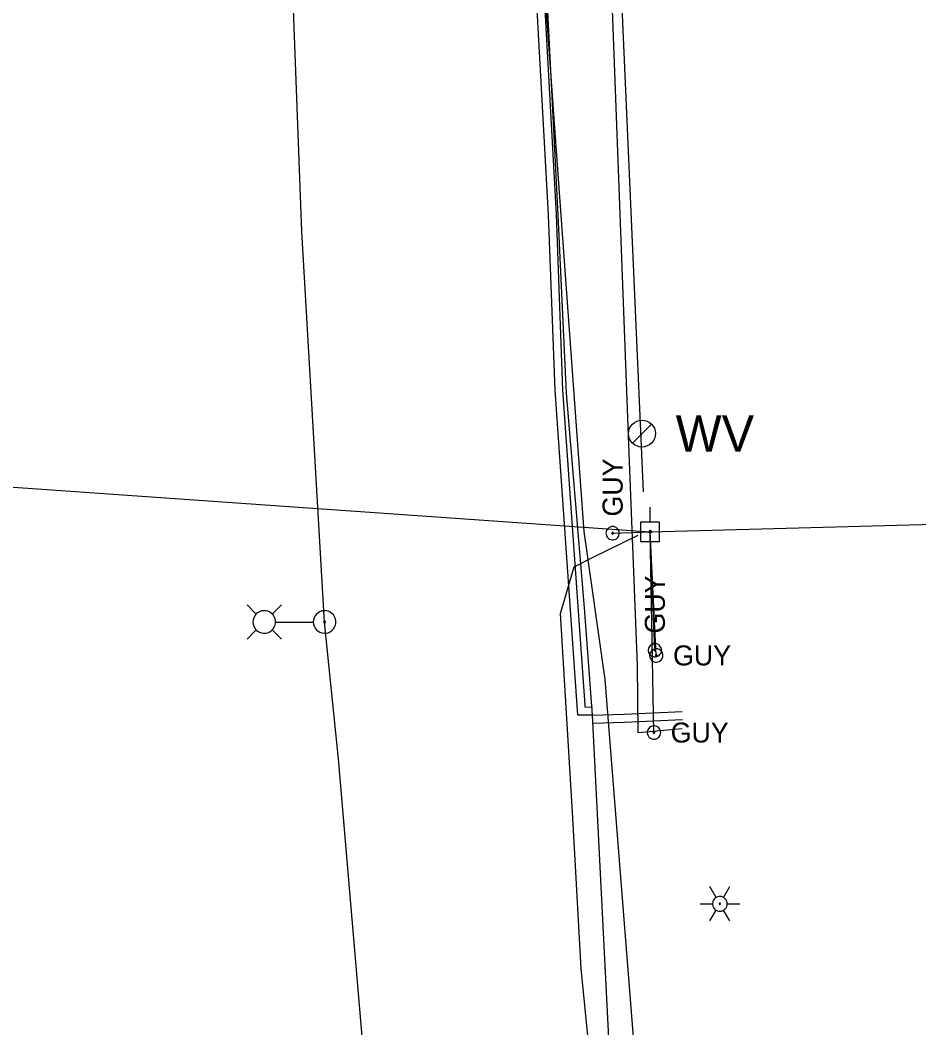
# Model space of a CAD drawing. Extents: x 596028 to 606371, y 330010 to 403088.
# Drawn here: x 604941.1 to 605113.7, y 333935 to 334128.7 of the extents above; entities that cross this region are included whole.
import ezdxf

# ---------------------------------------------------------------- set-up
doc = ezdxf.new("R2010")
doc.units = 0
for name, color, linetype in [('E_LTG', 7, 'Continuous'), ('E_LTG_CID', 7, 'Continuous'), ('E_UTL_EGuyWire', 7, 'Continuous'), ('E_UTL_EPowerPole', 7, 'Continuous'), ('E_UTL_G_UG', 7, 'Continuous'), ('E_UTL_Overhead', 7, 'Continuous'), ('E_UTL_TV_UG', 7, 'Continuous'), ('E_UTL_W', 7, 'Continuous'), ('E_UTL_W_UG', 7, 'Continuous')]:
    doc.layers.add(name, color=color, linetype=linetype)

msp = doc.modelspace()

# ---------------------------------------------------------------- linework, layer by layer
at = {"layer": 'E_LTG'}
for points in [[(604986.43, 334014.52), (604984.66, 334016.3)], [(604989.48, 334014.52), (604991.26, 334016.3)], [(604985.78, 334013), (604985.82, 334012.59), (604985.94, 334012.19), (604986.13, 334011.83), (604986.38, 334011.5), (604986.69, 334011.23), (604987.05, 334011.02), (604987.44, 334010.89), (604987.85, 334010.83), (604988.27, 334010.85), (604988.67, 334010.95), (604989.04, 334011.12), (604989.38, 334011.36), (604989.67, 334011.66), (604989.89, 334012), (604990.04, 334012.39), (604990.12, 334012.8), (604990.12, 334013.21), (604990.04, 334013.61), (604989.89, 334014), (604989.67, 334014.35), (604989.38, 334014.65), (604989.04, 334014.89), (604988.67, 334015.06), (604988.27, 334015.16), (604987.85, 334015.18), (604987.44, 334015.12), (604987.05, 334014.98), (604986.69, 334014.77), (604986.38, 334014.5), (604986.13, 334014.18), (604985.94, 334013.81), (604985.82, 334013.41), (604985.78, 334013)], [(604997.38, 334013), (604997.42, 334012.59), (604997.54, 334012.19), (604997.73, 334011.83), (604997.99, 334011.5), (604998.3, 334011.23), (604998.66, 334011.02), (604999.05, 334010.89), (604999.46, 334010.83), (604999.87, 334010.85), (605000.27, 334010.95), (605000.65, 334011.12), (605000.98, 334011.36), (605001.27, 334011.66), (605001.49, 334012), (605001.65, 334012.39), (605001.73, 334012.8), (605001.73, 334013.21), (605001.65, 334013.61), (605001.49, 334014), (605001.27, 334014.35), (605000.98, 334014.65), (605000.65, 334014.89), (605000.27, 334015.06), (604999.87, 334015.16), (604999.46, 334015.18), (604999.05, 334015.12), (604998.66, 334014.98), (604998.3, 334014.77), (604997.99, 334014.5), (604997.73, 334014.18), (604997.54, 334013.81), (604997.42, 334013.41), (604997.38, 334013)], [(604990.17, 334013), (604997.35, 334013)], [(604999.39, 334013), (604999.4, 334012.97), (604999.41, 334012.94), (604999.42, 334012.91), (604999.44, 334012.89), (604999.46, 334012.87), (604999.49, 334012.85), (604999.52, 334012.84), (604999.55, 334012.84), (604999.58, 334012.84), (604999.61, 334012.84), (604999.64, 334012.86), (604999.67, 334012.88), (604999.69, 334012.9), (604999.71, 334012.93), (604999.72, 334012.96), (604999.73, 334012.99), (604999.73, 334013.02), (604999.72, 334013.05), (604999.71, 334013.08), (604999.69, 334013.1), (604999.67, 334013.13), (604999.64, 334013.15), (604999.61, 334013.16), (604999.58, 334013.17), (604999.55, 334013.17), (604999.52, 334013.16), (604999.49, 334013.15), (604999.46, 334013.14), (604999.44, 334013.12), (604999.42, 334013.09), (604999.41, 334013.06), (604999.4, 334013.03), (604999.39, 334013)], [(604986.43, 334011.48), (604984.66, 334009.7)], [(604989.48, 334011.48), (604991.26, 334009.7)], [(605074.8, 333960.06), (605073.61, 333962.13)], [(605076.23, 333960.06), (605077.42, 333962.13)], [(605076.94, 333958.83), (605076.92, 333959.1), (605076.84, 333959.36), (605076.72, 333959.6), (605076.55, 333959.81), (605076.34, 333959.99), (605076.11, 333960.13), (605075.85, 333960.22), (605075.58, 333960.25), (605075.31, 333960.24), (605075.05, 333960.18), (605074.8, 333960.06), (605074.58, 333959.91), (605074.39, 333959.71), (605074.24, 333959.48), (605074.14, 333959.23), (605074.09, 333958.96), (605074.09, 333958.69), (605074.14, 333958.42), (605074.24, 333958.17), (605074.39, 333957.94), (605074.58, 333957.75), (605074.8, 333957.59), (605075.05, 333957.48), (605075.31, 333957.41), (605075.58, 333957.4), (605075.85, 333957.44), (605076.11, 333957.53), (605076.34, 333957.66), (605076.55, 333957.84), (605076.72, 333958.05), (605076.84, 333958.3), (605076.92, 333958.56), (605076.94, 333958.83)], [(605076.94, 333958.83), (605076.92, 333959.1), (605076.84, 333959.36), (605076.72, 333959.6), (605076.55, 333959.81), (605076.34, 333959.99), (605076.11, 333960.13), (605075.85, 333960.22), (605075.58, 333960.25), (605075.31, 333960.24), (605075.05, 333960.18), (605074.8, 333960.06), (605074.58, 333959.91), (605074.39, 333959.71), (605074.24, 333959.48), (605074.14, 333959.23), (605074.09, 333958.96), (605074.09, 333958.69), (605074.14, 333958.42), (605074.24, 333958.17), (605074.39, 333957.94), (605074.58, 333957.75), (605074.8, 333957.59), (605075.05, 333957.48), (605075.31, 333957.41), (605075.58, 333957.4), (605075.85, 333957.44), (605076.11, 333957.53), (605076.34, 333957.66), (605076.55, 333957.84), (605076.72, 333958.05), (605076.84, 333958.3), (605076.92, 333958.56), (605076.94, 333958.83)], [(605076.94, 333958.83), (605076.92, 333959.1), (605076.84, 333959.36), (605076.72, 333959.6), (605076.55, 333959.81), (605076.34, 333959.99), (605076.11, 333960.13), (605075.85, 333960.22), (605075.58, 333960.25), (605075.31, 333960.24), (605075.05, 333960.18), (605074.8, 333960.06), (605074.58, 333959.91), (605074.39, 333959.71), (605074.24, 333959.48), (605074.14, 333959.23), (605074.09, 333958.96), (605074.09, 333958.69), (605074.14, 333958.42), (605074.24, 333958.17), (605074.39, 333957.94), (605074.58, 333957.75), (605074.8, 333957.59), (605075.05, 333957.48), (605075.31, 333957.41), (605075.58, 333957.4), (605075.85, 333957.44), (605076.11, 333957.53), (605076.34, 333957.66), (605076.55, 333957.84), (605076.72, 333958.05), (605076.84, 333958.3), (605076.92, 333958.56), (605076.94, 333958.83)], [(605071.7, 333958.83), (605074.09, 333958.83)], [(605075.63, 333958.83), (605075.63, 333958.85), (605075.63, 333958.87), (605075.62, 333958.89), (605075.6, 333958.91), (605075.58, 333958.92), (605075.56, 333958.94), (605075.54, 333958.94), (605075.52, 333958.95), (605075.5, 333958.94), (605075.48, 333958.94), (605075.46, 333958.93), (605075.44, 333958.92), (605075.42, 333958.9), (605075.41, 333958.88), (605075.4, 333958.86), (605075.4, 333958.84), (605075.4, 333958.82), (605075.4, 333958.79), (605075.41, 333958.77), (605075.42, 333958.75), (605075.44, 333958.74), (605075.46, 333958.72), (605075.48, 333958.71), (605075.5, 333958.71), (605075.52, 333958.71), (605075.54, 333958.71), (605075.56, 333958.72), (605075.58, 333958.73), (605075.6, 333958.74), (605075.62, 333958.76), (605075.63, 333958.78), (605075.63, 333958.8), (605075.63, 333958.83)], [(605076.94, 333958.83), (605079.33, 333958.83)], [(605073.61, 333955.53), (605074.8, 333957.59)], [(605077.42, 333955.53), (605076.23, 333957.59)]]:
    msp.add_lwpolyline(points, dxfattribs=at)
at = {"layer": 'E_LTG_CID'}
msp.add_lwpolyline([(605017.72, 333545.18), (605018.86, 333593.18), (605019.31, 333619.04), (605019.11, 333662.74), (605017.7, 333668.32), (605017.29, 333684.65), (605016.2, 333704.19), (605012.52, 333714.35), (605010.86, 333742.99), (605009.02, 333796.81), (605006.86, 333832.68), (605008.56, 333838.78), (605005.64, 333851.75), (605010.35, 333891.22), (605002.22, 333986.67), (604999.56, 334013), (604995.2, 334088.09), (604992.37, 334163.31), (604990.63, 334201.5), (604987.81, 334245.82), (604984.57, 334308.11), (604981.59, 334376.96)], dxfattribs=at)
at = {"layer": 'E_UTL_EGuyWire'}
for p in [(605054.91, 334030.07), (605063.03, 334007.58), (605063.3, 334006.57), (605062.85, 333991.76)]:
    msp.add_line(p, (605062.13, 334030.34), dxfattribs=at)
for points in [[(605054.91, 334031.35), (605054.67, 334031.33), (605054.43, 334031.26), (605054.22, 334031.15), (605054.02, 334031), (605053.86, 334030.81), (605053.74, 334030.6), (605053.66, 334030.37), (605053.63, 334030.13), (605053.64, 334029.89), (605053.7, 334029.65), (605053.8, 334029.43), (605053.94, 334029.23), (605054.12, 334029.06), (605054.32, 334028.93), (605054.55, 334028.84), (605054.79, 334028.79), (605055.03, 334028.79), (605055.27, 334028.84), (605055.5, 334028.93), (605055.7, 334029.06), (605055.88, 334029.23), (605056.02, 334029.43), (605056.12, 334029.65), (605056.18, 334029.89), (605056.19, 334030.13), (605056.16, 334030.37), (605056.08, 334030.6), (605055.96, 334030.81), (605055.8, 334031), (605055.6, 334031.15), (605055.39, 334031.26), (605055.15, 334031.33), (605054.91, 334031.35)], [(605054.91, 334030.23), (605054.88, 334030.23), (605054.85, 334030.22), (605054.82, 334030.2), (605054.8, 334030.19), (605054.78, 334030.16), (605054.76, 334030.14), (605054.75, 334030.11), (605054.75, 334030.08), (605054.75, 334030.05), (605054.76, 334030.02), (605054.77, 334029.99), (605054.79, 334029.96), (605054.81, 334029.94), (605054.84, 334029.93), (605054.86, 334029.92), (605054.89, 334029.91), (605054.93, 334029.91), (605054.95, 334029.92), (605054.98, 334029.93), (605055.01, 334029.94), (605055.03, 334029.96), (605055.05, 334029.99), (605055.06, 334030.02), (605055.07, 334030.05), (605055.07, 334030.08), (605055.07, 334030.11), (605055.06, 334030.14), (605055.04, 334030.16), (605055.02, 334030.19), (605055, 334030.2), (605054.97, 334030.22), (605054.94, 334030.23), (605054.91, 334030.23)], [(605063.03, 334008.86), (605062.79, 334008.84), (605062.55, 334008.77), (605062.34, 334008.66), (605062.14, 334008.51), (605061.98, 334008.32), (605061.86, 334008.11), (605061.78, 334007.88), (605061.75, 334007.64), (605061.76, 334007.4), (605061.82, 334007.16), (605061.92, 334006.94), (605062.06, 334006.74), (605062.24, 334006.57), (605062.44, 334006.44), (605062.67, 334006.35), (605062.91, 334006.3), (605063.15, 334006.3), (605063.39, 334006.35), (605063.62, 334006.44), (605063.82, 334006.57), (605064, 334006.74), (605064.14, 334006.94), (605064.24, 334007.16), (605064.3, 334007.4), (605064.31, 334007.64), (605064.28, 334007.88), (605064.2, 334008.11), (605064.07, 334008.32), (605063.91, 334008.51), (605063.72, 334008.66), (605063.51, 334008.77), (605063.27, 334008.84), (605063.03, 334008.86)], [(605064.58, 334006.57), (605064.56, 334006.81), (605064.49, 334007.05), (605064.38, 334007.26), (605064.23, 334007.46), (605064.04, 334007.62), (605063.83, 334007.74), (605063.6, 334007.82), (605063.36, 334007.85), (605063.12, 334007.84), (605062.88, 334007.78), (605062.66, 334007.68), (605062.46, 334007.54), (605062.29, 334007.36), (605062.16, 334007.16), (605062.07, 334006.93), (605062.02, 334006.69), (605062.02, 334006.45), (605062.07, 334006.21), (605062.16, 334005.98), (605062.29, 334005.78), (605062.46, 334005.6), (605062.66, 334005.46), (605062.88, 334005.36), (605063.12, 334005.3), (605063.36, 334005.29), (605063.6, 334005.32), (605063.83, 334005.4), (605064.04, 334005.52), (605064.23, 334005.68), (605064.38, 334005.88), (605064.49, 334006.09), (605064.56, 334006.33), (605064.58, 334006.57)], [(605063.03, 334007.74), (605063, 334007.74), (605062.97, 334007.73), (605062.94, 334007.71), (605062.92, 334007.7), (605062.9, 334007.67), (605062.88, 334007.65), (605062.87, 334007.62), (605062.87, 334007.59), (605062.87, 334007.56), (605062.88, 334007.53), (605062.89, 334007.5), (605062.91, 334007.47), (605062.93, 334007.45), (605062.96, 334007.44), (605062.98, 334007.43), (605063.01, 334007.42), (605063.04, 334007.42), (605063.07, 334007.43), (605063.1, 334007.44), (605063.13, 334007.45), (605063.15, 334007.47), (605063.17, 334007.5), (605063.18, 334007.53), (605063.19, 334007.56), (605063.19, 334007.59), (605063.18, 334007.62), (605063.18, 334007.65), (605063.16, 334007.67), (605063.14, 334007.7), (605063.12, 334007.71), (605063.09, 334007.73), (605063.06, 334007.74), (605063.03, 334007.74)], [(605063.46, 334006.57), (605063.46, 334006.6), (605063.45, 334006.63), (605063.43, 334006.66), (605063.42, 334006.68), (605063.39, 334006.7), (605063.37, 334006.72), (605063.34, 334006.73), (605063.31, 334006.73), (605063.28, 334006.73), (605063.25, 334006.72), (605063.22, 334006.71), (605063.19, 334006.69), (605063.17, 334006.67), (605063.16, 334006.64), (605063.15, 334006.62), (605063.14, 334006.59), (605063.14, 334006.55), (605063.15, 334006.53), (605063.16, 334006.5), (605063.17, 334006.47), (605063.19, 334006.45), (605063.22, 334006.43), (605063.25, 334006.42), (605063.28, 334006.41), (605063.31, 334006.41), (605063.34, 334006.41), (605063.37, 334006.42), (605063.39, 334006.44), (605063.42, 334006.46), (605063.43, 334006.48), (605063.45, 334006.51), (605063.46, 334006.54), (605063.46, 334006.57)], [(605064.14, 333991.76), (605064.11, 333992), (605064.04, 333992.23), (605063.93, 333992.45), (605063.78, 333992.64), (605063.6, 333992.8), (605063.39, 333992.93), (605063.15, 333993.01), (605062.91, 333993.04), (605062.67, 333993.03), (605062.43, 333992.97), (605062.21, 333992.87), (605062.01, 333992.73), (605061.84, 333992.55), (605061.71, 333992.35), (605061.62, 333992.12), (605061.57, 333991.88), (605061.57, 333991.64), (605061.62, 333991.4), (605061.71, 333991.17), (605061.84, 333990.96), (605062.01, 333990.79), (605062.21, 333990.65), (605062.43, 333990.55), (605062.67, 333990.49), (605062.91, 333990.48), (605063.15, 333990.51), (605063.39, 333990.59), (605063.6, 333990.71), (605063.78, 333990.87), (605063.93, 333991.06), (605064.04, 333991.28), (605064.11, 333991.52), (605064.14, 333991.76)], [(605063.01, 333991.76), (605063.01, 333991.79), (605063, 333991.82), (605062.99, 333991.84), (605062.97, 333991.87), (605062.95, 333991.89), (605062.92, 333991.9), (605062.89, 333991.91), (605062.86, 333991.92), (605062.83, 333991.92), (605062.8, 333991.91), (605062.77, 333991.9), (605062.75, 333991.88), (605062.73, 333991.86), (605062.71, 333991.83), (605062.7, 333991.8), (605062.69, 333991.77), (605062.69, 333991.74), (605062.7, 333991.71), (605062.71, 333991.68), (605062.73, 333991.66), (605062.75, 333991.64), (605062.77, 333991.62), (605062.8, 333991.61), (605062.83, 333991.6), (605062.86, 333991.6), (605062.89, 333991.6), (605062.92, 333991.61), (605062.95, 333991.63), (605062.97, 333991.65), (605062.99, 333991.67), (605063, 333991.7), (605063.01, 333991.73), (605063.01, 333991.76)]]:
    msp.add_lwpolyline(points, dxfattribs=at)
at = {"layer": 'E_UTL_EPowerPole'}
for points in [[(605062.1, 334032.18), (605062.1, 334035.09)], [(605063.94, 334032.18), (605060.25, 334032.18)], [(605060.25, 334032.18), (605060.25, 334028.49)], [(605063.94, 334028.49), (605063.94, 334032.18)], [(605062.37, 334030.34), (605062.36, 334030.38), (605062.35, 334030.43), (605062.33, 334030.47), (605062.3, 334030.5), (605062.27, 334030.53), (605062.23, 334030.56), (605062.19, 334030.57), (605062.14, 334030.58), (605062.1, 334030.58), (605062.05, 334030.57), (605062.01, 334030.55), (605061.97, 334030.52), (605061.94, 334030.49), (605061.92, 334030.45), (605061.9, 334030.41), (605061.89, 334030.36), (605061.89, 334030.32), (605061.9, 334030.27), (605061.92, 334030.23), (605061.94, 334030.19), (605061.97, 334030.16), (605062.01, 334030.13), (605062.05, 334030.11), (605062.1, 334030.1), (605062.14, 334030.1), (605062.19, 334030.11), (605062.23, 334030.12), (605062.27, 334030.15), (605062.3, 334030.18), (605062.33, 334030.21), (605062.35, 334030.25), (605062.36, 334030.29), (605062.37, 334030.34)], [(605060.25, 334028.49), (605063.94, 334028.49)]]:
    msp.add_lwpolyline(points, dxfattribs=at)
at = {"layer": 'E_UTL_G_UG'}
for points in [[(605051.05, 333995.08), (605049.47, 334015.72), (605046.07, 334056.96), (605044.47, 334091.26), (605041.93, 334140.57), (605039.98, 334174.15), (605041.91, 334191.85), (605041.77, 334227.61), (605040.14, 334251.24), (605037.95, 334288.67), (605035.85, 334330.32), (605032.15, 334401.1), (605029.33, 334461.67), (605027.31, 334503.35), (605024.31, 334562.57), (605021.46, 334619.32), (605018.89, 334689.8), (605016.63, 334727.49)], [(605068.25, 333992.48), (605059.79, 333991.71), (605059.67, 334004.67), (605058.03, 334047.15), (605052.56, 334192.1), (605050.91, 334235.94), (605102.33, 334238.28)], [(605051.05, 333995.08), (605048.19, 333995.12), (605048.12, 333996.96), (605043.86, 334057.56), (605042.59, 334091.26), (605039.9, 334140), (605038.43, 334168.81), (605039.11, 334174.54), (605040.23, 334191.32)], [(605051.07, 333996.58), (605049.63, 333996.6), (605049.62, 333997.04), (605045.36, 334057.64), (605044.09, 334091.33), (605041.4, 334140.08), (605039.93, 334168.76), (605040.6, 334174.4), (605041.73, 334191.22)], [(605067.35, 332890.68), (605061.21, 332951.97), (605055.05, 333004.59), (605053.86, 333028.21), (605052.5, 333057.99), (605051.57, 333081.36), (605049.66, 333125.99), (605049.8, 333176.37), (605050.05, 333219.56), (605051.36, 333273.68), (605051.84, 333298.93), (605052.97, 333353.42), (605053.54, 333377.39), (605054.31, 333435.25), (605055.56, 333475.58), (605057.16, 333564.52), (605058.44, 333615), (605058.65, 333665.55), (605058.49, 333700.45), (605060.44, 333765.47), (605057.13, 333874.76), (605051.05, 333995.08)], [(605051.05, 333995.08), (605057.15, 333995.26), (605068.25, 333995.78)], [(605057.15, 333995.26), (605057.15, 333995.26)], [(605051.09, 333993.58), (605057.21, 333993.76), (605068.32, 333994.28)]]:
    msp.add_lwpolyline(points, dxfattribs=at)
at = {"layer": 'E_UTL_Overhead'}
for points in [[(605060.82, 334038.02), (605055.03, 334170.54), (605046.79, 334308.95), (605039.96, 334446.59), (605033.68, 334567.58), (605029.55, 334681.31), (605027.59, 334747.04), (605025.74, 334817.42), (605020.39, 334948.8), (605014.12, 335115.1), (605007.91, 335297.38), (604985.32, 335465.29), (604968.51, 335602.26), (604952.43, 335708.38), (604942.9, 335774.97)], [(605062.13, 334030.34), (605161.83, 334033.05), (605261.23, 334034.58), (605366.02, 334034.35), (605490.67, 334108.9), (605629.26, 334192.31), (605760.16, 334289.56), (605857.09, 334357.51), (605913.37, 334539.47)], [(604885.88, 334042.73), (605062.13, 334030.34)]]:
    msp.add_lwpolyline(points, dxfattribs=at)
at = {"layer": 'E_UTL_TV_UG'}
msp.add_lwpolyline([(605047.66, 333380.14), (605052.04, 333566.05), (605052.94, 333612.06), (605053.78, 333663.95), (605054.92, 333706.62), (605056.5, 333752.82), (605055.52, 333819.08), (605053.96, 333879.58), (605052.02, 333914.74), (605048.87, 333946.4), (605047.29, 333975.33), (605044.92, 334014.62), (605047.49, 334023.58), (605051.3, 334025.55), (605059.81, 334029.72)], dxfattribs=at)
at = {"layer": 'E_UTL_W'}
msp.add_lwpolyline([(605058.71, 334047.4), (605062.37, 334051.06)], dxfattribs=at)
msp.add_circle((605060.54, 334049.23), 2.59, dxfattribs=at)
at = {"layer": 'E_UTL_W_UG'}
msp.add_lwpolyline([(605063.62, 333862.97), (605061.08, 333905.73), (605053.48, 334001.96), (605049.44, 334030.42), (605044.03, 334104.39), (605037.24, 334199.25)], dxfattribs=at)

# ---------------------------------------------------------------- texts
at = {"layer": 'E_UTL_EGuyWire'}
for p in [(605056.83, 334033.28), (605064.95, 334010.79)]:
    msp.add_text('GUY', height=3.85, rotation=90, dxfattribs=at).set_placement(p)
for p in [(605066.51, 334004.65), (605066.06, 333989.83)]:
    msp.add_text('GUY', height=3.85, dxfattribs=at).set_placement(p)
at = {"layer": 'E_UTL_W'}
msp.add_text('WV', height=7, dxfattribs=at).set_placement((605067.02, 334045.73))

doc.saveas('drawing.dxf')
